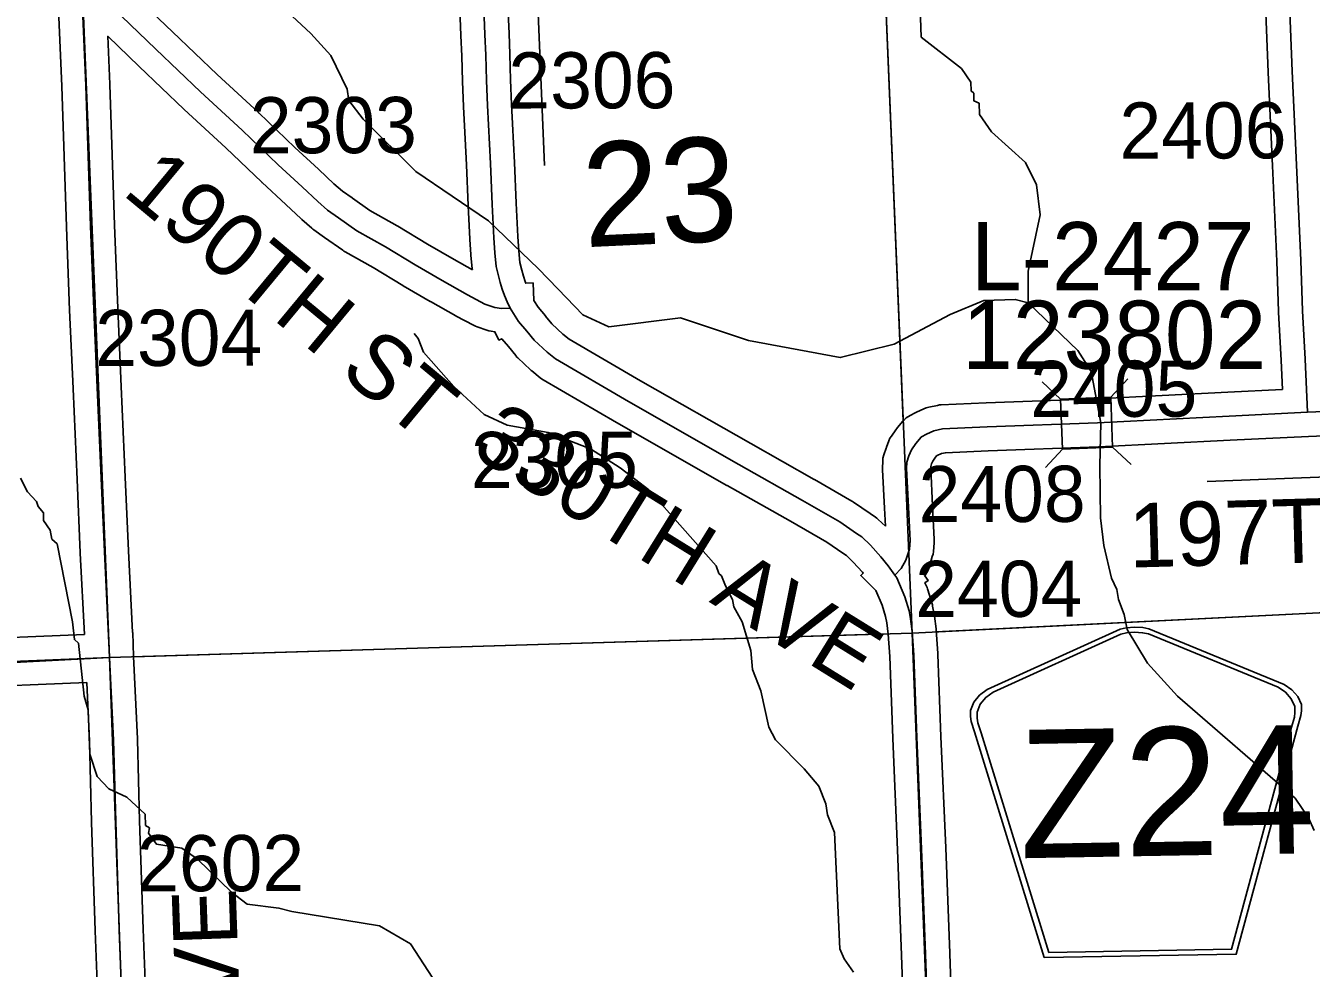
# Model space of a CAD drawing. Extents: x 128.7 to 185.5, y -21.4 to 12.6.
# Drawn here: x 156.014 to 157.617, y -5.359 to -4.184 of the extents above; entities that cross this region are included whole.
import ezdxf

# ---------------------------------------------------------------- set-up
doc = ezdxf.new("R2010")
doc.units = 0
for name, color, linetype in [('tdCoDirctArrow', 7, 'Continuous'), ('tdCoHydroRiver', 7, 'Continuous'), ('tdCoSecRdNmbr', 7, 'Continuous'), ('tdCoSecRdTxt', 7, 'Continuous'), ('tdCoSecRteBand', 7, 'Continuous'), ('tdCoSecRteCL', 7, 'Continuous'), ('tdCoSectLine', 7, 'Continuous'), ('tdCoSectLinePart', 7, 'Continuous'), ('tdCoSectNmbr', 7, 'Continuous'), ('tdCoShieldCoRteHrd', 7, 'Continuous'), ('tdCoStrucSec', 7, 'Continuous'), ('tdCoStrucSecCoName', 7, 'Continuous'), ('tdCoStrucSecFHWANum', 7, 'Continuous'), ('tdCoSurfAsphalt', 7, 'Continuous'), ('tdCoSurfConc', 7, 'Continuous'), ('tdCoSurfGravel', 7, 'Continuous')]:
    doc.layers.add(name, color=color, linetype=linetype)

msp = doc.modelspace()

# ---------------------------------------------------------------- linework, layer by layer
at = {"layer": 'tdCoDirctArrow'}
msp.add_line((156.6607, -4.3581), (156.6399, -3.8694), dxfattribs=at)
msp.add_lwpolyline([(157.4867, -4.7521), (157.99, -4.7326), (157.9956, -4.7328), (158.0013, -4.7341), (158.0077, -4.7364), (158.0136, -4.7399), (158.0182, -4.7443), (158.0218, -4.7477), (158.0251, -4.7525), (158.0276, -4.7581), (158.0295, -4.7646), (158.0305, -4.7765), (158.0305, -4.7878), (158.0435, -5.1301)], dxfattribs=at)
at = {"layer": 'tdCoHydroRiver'}
for points in [[(157.2636, -4.5291), (157.2476, -4.5249), (157.2082, -4.5263), (157.1662, -4.5436), (157.0965, -4.5808), (157.0293, -4.5975), (156.9149, -4.5763), (156.8302, -4.5478), (156.7406, -4.5589), (156.7085, -4.5443), (156.6774, -4.5122), (156.6528, -4.4863), (156.5907, -4.427), (156.5001, -4.3655), (156.4346, -4.3), (156.4164, -4.2769), (156.4143, -4.2628), (156.3939, -4.2209), (156.3692, -4.1934), (156.2647, -4.0961)], [(157.1284, -4.1488), (157.1301, -4.1977), (157.1805, -4.2369), (157.1921, -4.2539), (157.1925, -4.2649), (157.1958, -4.2679), (157.1961, -4.2774), (157.2025, -4.2803), (157.203, -4.2945), (157.218, -4.3161), (157.2604, -4.354), (157.2741, -4.3819), (157.2786, -4.4196), (157.2637, -4.4896), (157.2636, -4.5291), (157.3257, -4.5884), (157.3424, -4.6146), (157.3542, -4.6789), (157.3529, -4.7326), (157.3537, -4.7973), (157.3581, -4.8319), (157.3674, -4.8726), (157.3742, -4.8865), (157.3763, -4.8991), (157.3833, -4.9178), (157.3871, -4.9366), (157.4123, -4.9783), (157.45, -5.0196), (157.5967, -5.1469), (157.6133, -5.1715), (157.6202, -5.1871)], [(157.0457, -5.3639), (157.0341, -5.347), (157.0289, -5.3345), (157.0221, -5.1896), (157.0134, -5.1678), (157.0113, -5.1537), (157.0027, -5.1319), (156.9845, -5.1104), (156.9485, -5.0739), (156.9401, -5.0584), (156.9305, -5.0129), (156.9201, -4.9865), (156.9177, -4.9629), (156.9069, -4.927), (156.8968, -4.9084), (156.8949, -4.899), (156.8864, -4.8819), (156.8812, -4.8695), (156.8779, -4.8665), (156.8744, -4.8571), (156.7905, -4.7623), (156.7548, -4.7351), (156.7177, -4.7112), (156.6649, -4.691), (156.614, -4.6818), (156.5852, -4.6686), (156.5476, -4.6337), (156.5098, -4.5908), (156.5028, -4.5737), (156.4979, -4.5676)], [(156.0072, -4.7478), (156.0157, -4.7648), (156.0272, -4.777), (156.029, -4.7833), (156.0356, -4.7909), (156.0359, -4.8004), (156.0442, -4.8127), (156.0462, -4.8237), (156.0527, -4.8298), (156.072, -4.9269), (156.0744, -4.949), (156.0793, -4.9535), (156.0864, -5.0196), (156.0917, -5.0367), (156.0937, -5.0919), (156.1026, -5.12), (156.1174, -5.1352), (156.1398, -5.1455), (156.1627, -5.1668), (156.1632, -5.1809), (156.168, -5.1839), (156.1667, -5.1903), (156.1766, -5.2041), (156.2084, -5.2093), (156.2278, -5.2228), (156.2703, -5.2639), (156.2898, -5.279), (156.3294, -5.2839), (156.3454, -5.288), (156.4549, -5.3062), (156.4936, -5.3285), (156.5103, -5.3547), (156.5204, -5.3702)]]:
    msp.add_lwpolyline(points, dxfattribs=at)
at = {"layer": 'tdCoSecRteBand'}
for points in [[(157.0856, -4.8078), (157.0845, -4.7852), (157.0821, -4.7375), (157.082, -4.7362), (157.082, -4.735), (157.0823, -4.7271), (157.0824, -4.7227), (157.0838, -4.7185), (157.0865, -4.7104), (157.0868, -4.7097), (157.087, -4.7091), (157.09, -4.7014), (157.0912, -4.6981), (157.0932, -4.6953), (157.0987, -4.6874), (157.0997, -4.6859), (157.1008, -4.6846), (157.1075, -4.6769), (157.108, -4.6764), (157.1116, -4.6724), (157.1163, -4.6698), (157.1227, -4.6664), (157.1236, -4.6659), (157.1244, -4.6655), (157.1335, -4.6613), (157.1366, -4.6599), (157.1399, -4.6592), (157.1505, -4.657), (157.1529, -4.6565), (157.1553, -4.6564), (157.2111, -4.6539), (157.2112, -4.6539), (157.2113, -4.6539), (157.3489, -4.6487), (157.5127, -4.6404), (157.5128, -4.6404), (157.5128, -4.6404), (157.5804, -4.6371), (157.5806, -4.6371), (157.5791, -4.6009), (157.5759, -4.5407), (157.5758, -4.5404), (157.5758, -4.5401), (157.5736, -4.4774), (157.5682, -4.3584), (157.5628, -4.2418), (157.5628, -4.2417), (157.5628, -4.2416), (157.5583, -4.1253)], [(156.1539, -4.1501), (156.1967, -4.1912), (156.2523, -4.2443), (156.3039, -4.292), (156.3041, -4.2921), (156.3042, -4.2923), (156.3491, -4.3353), (156.3788, -4.3624), (156.3789, -4.3626), (156.3791, -4.3628), (156.398, -4.3806), (156.4085, -4.3899), (156.4207, -4.3983), (156.4208, -4.3984), (156.421, -4.3985), (156.4426, -4.4139), (156.4768, -4.4331), (156.4772, -4.4334), (156.4777, -4.4336), (156.5146, -4.4561), (156.5477, -4.4753), (156.5706, -4.4881)], [(156.5706, -4.4881), (156.5705, -4.4869), (156.5687, -4.4699), (156.5687, -4.4694), (156.5686, -4.4688), (156.5674, -4.4502), (156.5674, -4.45), (156.5674, -4.4498), (156.5654, -4.4078), (156.5654, -4.4078), (156.5654, -4.4077), (156.5631, -4.357), (156.5608, -4.3086), (156.5596, -4.2847), (156.5596, -4.2845), (156.5596, -4.2844), (156.5583, -4.2533), (156.5583, -4.2531), (156.5583, -4.2529), (156.5574, -4.2215), (156.5563, -4.1958), (156.5544, -4.1516)], [(156.6144, -4.1491), (156.6163, -4.1933), (156.6163, -4.1933), (156.6163, -4.1934), (156.6173, -4.2192), (156.6173, -4.2194), (156.6173, -4.2196), (156.6183, -4.251), (156.6195, -4.2818), (156.6207, -4.3056), (156.6207, -4.3057), (156.6207, -4.3058), (156.623, -4.3542), (156.623, -4.3542), (156.623, -4.3542), (156.6253, -4.405), (156.6273, -4.4466), (156.6285, -4.4644), (156.6299, -4.4787), (156.6323, -4.4883), (156.6343, -4.4958), (156.6363, -4.5025), (156.6371, -4.5047), (156.6463, -4.5043), (156.6474, -4.5264), (156.6525, -4.5346), (156.6616, -4.5453), (156.6617, -4.5455), (156.6618, -4.5456), (156.6697, -4.5552), (156.6835, -4.5681), (156.6912, -4.5744), (156.7804, -4.6264), (156.9178, -4.7047), (156.9969, -4.7493), (156.997, -4.7494), (156.9971, -4.7495), (157.0437, -4.7764), (157.0447, -4.7769), (157.0457, -4.7776), (157.0666, -4.7919), (157.0667, -4.7919), (157.0668, -4.792), (157.0732, -4.7964), (157.0751, -4.7978), (157.0768, -4.7994), (157.0856, -4.8078)], [(155.9249, -4.9493), (156.0868, -4.9427), (156.0817, -4.8413), (156.0817, -4.8412), (156.0817, -4.841), (156.0778, -4.7494), (156.0726, -4.6362), (156.0726, -4.6362), (156.0726, -4.6361), (156.0684, -4.5385), (156.0684, -4.5384), (156.0684, -4.5383), (156.0645, -4.4347), (156.0645, -4.4347), (156.0645, -4.4346), (156.0615, -4.3468), (156.0585, -4.2592), (156.0544, -4.1634)], [(157.111, -5.4944), (157.1058, -5.3425), (157.1009, -5.2112), (157.095, -5.0724), (157.095, -5.0723), (157.095, -5.0722), (157.0913, -4.9702), (157.0892, -4.9422), (157.0874, -4.9281), (157.0859, -4.9202), (157.0816, -4.9061), (157.0738, -4.8877), (157.0548, -4.8692), (157.0579, -4.8661), (157.0571, -4.8652), (157.0455, -4.8524), (157.0371, -4.8444), (157.0327, -4.8414), (157.0128, -4.8278), (156.9673, -4.8015), (156.8882, -4.757), (156.8882, -4.7569), (156.8881, -4.7569), (156.7505, -4.6785), (156.7504, -4.6784), (156.7503, -4.6783), (156.659, -4.6251), (156.657, -4.6239), (156.6553, -4.6225), (156.6449, -4.6141), (156.644, -4.6134), (156.6432, -4.6126), (156.6272, -4.5976), (156.6258, -4.5963), (156.6246, -4.5948), (156.6156, -4.5838), (156.6073, -4.574), (156.6037, -4.5757), (156.5987, -4.5653), (156.5941, -4.5646), (156.5913, -4.5642), (156.5886, -4.5633), (156.5765, -4.5591), (156.5743, -4.5583), (156.5722, -4.5572), (156.5505, -4.5456), (156.5503, -4.5455), (156.55, -4.5454), (156.5182, -4.5276), (156.518, -4.5275), (156.5178, -4.5274), (156.4842, -4.5079), (156.4839, -4.5077), (156.4837, -4.5076), (156.4469, -4.4851), (156.4118, -4.4654), (156.4105, -4.4646), (156.4092, -4.4637), (156.3864, -4.4476), (156.373, -4.4383), (156.3715, -4.4373), (156.3702, -4.4361), (156.3579, -4.4253), (156.3575, -4.4249), (156.3571, -4.4245), (156.338, -4.4065), (156.3084, -4.3793), (156.3081, -4.379), (156.3079, -4.3788), (156.263, -4.3359), (156.2114, -4.2882), (156.2112, -4.288), (156.211, -4.2878), (156.1553, -4.2346), (156.1552, -4.2346), (156.1552, -4.2345), (156.1159, -4.1968), (156.1185, -4.2567), (156.1185, -4.2569), (156.1185, -4.257), (156.1215, -4.3448), (156.1244, -4.4325), (156.1284, -4.536), (156.1326, -4.6335), (156.1377, -4.7467), (156.1377, -4.7467), (156.1377, -4.7467), (156.1417, -4.8384), (156.1468, -4.9401), (156.1468, -4.9401), (156.1468, -4.9403), (156.147, -4.9403), (156.1482, -4.9702), (156.153, -5.0729), (156.153, -5.0732), (156.153, -5.0735), (156.1557, -5.1752), (156.1602, -5.31), (156.1644, -5.4181)], [(157.643, -4.6944), (157.6131, -4.6957), (157.5157, -4.7003), (157.3518, -4.7087), (157.3516, -4.7087), (157.3514, -4.7087), (157.2136, -4.7139), (157.1604, -4.7162), (157.1555, -4.7172), (157.1503, -4.7196), (157.1495, -4.7201), (157.1471, -4.7228), (157.1447, -4.7264), (157.1432, -4.7301), (157.1421, -4.7334), (157.1421, -4.7356), (157.1445, -4.7822), (157.1445, -4.7823), (157.1445, -4.7824), (157.1464, -4.8243), (157.1465, -4.8263), (157.1464, -4.8284), (157.1454, -4.8393), (157.1451, -4.8424), (157.1441, -4.8454), (157.14, -4.859), (157.1389, -4.8624), (157.1371, -4.8654), (157.1348, -4.8694), (157.1391, -4.8754), (157.135, -4.8783), (157.1375, -4.884), (157.1381, -4.8856), (157.1386, -4.8872), (157.1438, -4.9045), (157.1442, -4.9059), (157.1445, -4.9075), (157.1465, -4.9178), (157.1467, -4.9188), (157.1468, -4.9197), (157.1488, -4.9355), (157.1489, -4.9362), (157.1489, -4.937), (157.1511, -4.9663), (157.1512, -4.9669), (157.1512, -4.9675), (157.1549, -5.07), (157.1608, -5.2087), (157.1608, -5.2088), (157.1608, -5.2089), (157.1658, -5.3403), (157.1658, -5.3404), (157.1658, -5.3404), (157.1709, -5.4922)], [(155.8989, -5.4545), (156.018, -5.4488), (156.084, -5.4456), (156.1053, -5.4445), (156.1052, -5.4439), (156.1052, -5.4439), (156.1044, -5.4204), (156.1002, -5.3122), (156.1002, -5.3121), (156.1002, -5.312), (156.0958, -5.1771), (156.0958, -5.177), (156.0958, -5.1769), (156.0931, -5.0754), (156.0897, -5.0029), (156.0897, -5.0027), (155.9276, -5.0092)]]:
    msp.add_lwpolyline(points, dxfattribs=at)
at = {"layer": 'tdCoSecRteCL'}
for points in [[(157.6118, -4.6657), (157.609, -4.5995), (157.6058, -4.5391), (157.6036, -4.4762), (157.5982, -4.3571), (157.5927, -4.2404), (157.5883, -4.124), (157.5826, -4.0047), (157.5784, -3.9172)], [(156.1182, -4.9715), (156.1174, -4.9532), (156.1117, -4.8398), (156.1078, -4.748), (156.1026, -4.6348), (156.0984, -4.5372), (156.0944, -4.4336), (156.0915, -4.3458), (156.0885, -4.258), (156.0843, -4.1621), (156.0835, -4.1257)], [(156.0835, -4.1257), (156.0904, -4.1325), (156.1331, -4.1717), (156.176, -4.2129), (156.2317, -4.2662), (156.2835, -4.314), (156.3286, -4.3571), (156.3585, -4.3845), (156.3777, -4.4028), (156.39, -4.4136), (156.4036, -4.423), (156.4265, -4.4393), (156.4621, -4.4592), (156.4993, -4.4819), (156.5328, -4.5014), (156.5646, -4.5192), (156.5863, -4.5308), (156.5984, -4.535), (156.6068, -4.5362), (156.6178, -4.5357)], [(156.6178, -4.5357), (156.6141, -4.528), (156.6108, -4.5201), (156.6079, -4.5121), (156.6054, -4.5039), (156.6033, -4.4956), (156.6003, -4.4839), (156.5986, -4.4669), (156.5974, -4.4483), (156.5953, -4.4064), (156.593, -4.3556), (156.5908, -4.3072), (156.5895, -4.2831), (156.5883, -4.2521), (156.5874, -4.2204), (156.5863, -4.1946), (156.5844, -4.1503)], [(157.0972, -4.8686), (157.0889, -4.8571), (157.08, -4.8458), (157.067, -4.8315), (157.0561, -4.8211), (157.0497, -4.8167), (157.0288, -4.8024), (156.9821, -4.7755), (156.903, -4.7308), (156.7654, -4.6524), (156.6741, -4.5992), (156.6638, -4.5908), (156.6477, -4.5757), (156.6386, -4.5646), (156.6283, -4.5523), (156.6178, -4.5357)], [(157.6541, -4.6637), (157.6118, -4.6657)], [(157.0972, -4.8686), (157.1051, -4.8605), (157.1113, -4.8501), (157.1155, -4.8365), (157.1165, -4.8257), (157.1145, -4.7838), (157.112, -4.7359), (157.1123, -4.728), (157.115, -4.7199), (157.118, -4.7123), (157.1234, -4.7044), (157.1301, -4.6968), (157.1305, -4.6962), (157.1369, -4.6928), (157.1461, -4.6886), (157.1567, -4.6864), (157.2124, -4.6839), (157.3503, -4.6787), (157.5143, -4.6703), (157.6118, -4.6657)], [(157.1582, -5.9339), (157.156, -5.8625), (157.1518, -5.7636), (157.1464, -5.6282), (157.141, -5.4933), (157.1358, -5.3414), (157.1308, -5.21), (157.1249, -5.0712), (157.1212, -4.9686), (157.119, -4.9392), (157.117, -4.9234), (157.1151, -4.9131), (157.1099, -4.8958), (157.0998, -4.8721), (157.0972, -4.8686)], [(154.1196, -5.0607), (154.1328, -5.0602), (154.2183, -5.057), (154.4213, -5.0496), (154.59, -5.0451), (154.7596, -5.0397), (154.912, -5.0328), (155.0398, -5.0279), (155.2208, -5.019), (155.3562, -5.0116), (155.4672, -5.0054), (155.6575, -4.9955), (155.8316, -4.9852), (155.9261, -4.9793), (156.1182, -4.9715)], [(156.1363, -5.4728), (156.1354, -5.4472), (156.1344, -5.4193), (156.1302, -5.311), (156.1258, -5.1761), (156.1231, -5.0743), (156.1182, -4.9715)]]:
    msp.add_lwpolyline(points, dxfattribs=at)
at = {"layer": 'tdCoSectLine'}
for points in [[(157.077, -3.9393), (157.1188, -4.9409)], [(156.0775, -3.9661), (156.1179, -4.9715)], [(157.1188, -4.9409), (158.1261, -4.8909)], [(156.1179, -4.9715), (157.1188, -4.9409)], [(157.1188, -4.9409), (157.1578, -5.9339)], [(155.1175, -5.024), (156.1179, -4.9715)], [(156.1179, -4.9715), (156.1537, -5.9696)]]:
    msp.add_lwpolyline(points, dxfattribs=at)
at = {"layer": 'tdCoSectLinePart'}
for points in [[(157.077, -3.9393), (157.1077, -4.6765)], [(157.1487, -4.9394), (158.0964, -4.8924)], [(156.1479, -4.9706), (157.0883, -4.9419)]]:
    msp.add_lwpolyline(points, dxfattribs=at)
at = {"layer": 'tdCoShieldCoRteHrd'}
for points in [[(157.2837, -5.3456), (157.1968, -5.0641), (157.1927, -5.0511), (157.1919, -5.0452), (157.1917, -5.0374), (157.1958, -5.027), (157.2029, -5.0184), (157.2124, -5.0115), (157.3783, -4.9363), (157.3858, -4.9345), (157.3962, -4.9334), (157.4067, -4.9341), (157.4142, -4.9356), (157.5827, -5.0051), (157.5924, -5.0116), (157.5998, -5.0199), (157.6043, -5.0302), (157.6044, -5.038), (157.6038, -5.0439), (157.6001, -5.0571), (157.5231, -5.3414)], [(157.2894, -5.3391), (157.2049, -5.0653), (157.2009, -5.0527), (157.2001, -5.0471), (157.2, -5.0396), (157.2039, -5.0296), (157.2107, -5.0213), (157.2198, -5.0148), (157.3792, -4.9425), (157.3864, -4.9408), (157.3964, -4.9398), (157.4064, -4.9405), (157.4136, -4.9419), (157.5754, -5.0086), (157.5847, -5.0148), (157.5918, -5.0228), (157.5961, -5.0327), (157.5962, -5.0402), (157.5956, -5.0458), (157.5921, -5.0585), (157.5172, -5.3352)]]:
    msp.add_lwpolyline(points, close=True, dxfattribs=at)
at = {"layer": 'tdCoStrucSec'}
for p, q in [((157.3041, -4.6491), (157.2811, -4.6278)), ((157.3666, -4.6468), (157.3879, -4.6238)), ((157.3064, -4.7117), (157.2851, -4.7346)), ((157.369, -4.7093), (157.3919, -4.7306))]:
    msp.add_line(p, q, dxfattribs=at)
msp.add_lwpolyline([(157.3041, -4.6491), (157.3666, -4.6468), (157.369, -4.7093), (157.3064, -4.7117)], close=True, dxfattribs=at)
at = {"layer": 'tdCoSurfAsphalt'}
for points in [[(157.0972, -4.8686), (157.0889, -4.8571), (157.08, -4.8458), (157.067, -4.8315), (157.0561, -4.8211), (157.0497, -4.8167), (157.0288, -4.8024), (156.9821, -4.7755), (156.903, -4.7308), (156.7654, -4.6524), (156.6741, -4.5992), (156.6638, -4.5908), (156.6477, -4.5757), (156.6386, -4.5646), (156.6283, -4.5523), (156.6178, -4.5357), (156.6141, -4.528), (156.6108, -4.5201), (156.6079, -4.5121), (156.6054, -4.5039), (156.6033, -4.4956), (156.6003, -4.4839), (156.5986, -4.4669), (156.5974, -4.4483), (156.5953, -4.4064), (156.593, -4.3556), (156.5908, -4.3072), (156.5895, -4.2831), (156.5883, -4.2521), (156.5874, -4.2204), (156.5863, -4.1946), (156.5844, -4.1503)], [(157.1883, -6.9365), (157.1881, -6.9276), (157.1841, -6.7957), (157.1792, -6.6563), (157.1755, -6.4993), (157.1713, -6.3723), (157.1669, -6.226), (157.1624, -6.0884), (157.159, -5.9589), (157.1582, -5.9339), (157.156, -5.8625), (157.1518, -5.7636), (157.1464, -5.6282), (157.141, -5.4933), (157.1358, -5.3414), (157.1308, -5.21), (157.1249, -5.0712), (157.1212, -4.9686), (157.119, -4.9392)]]:
    msp.add_lwpolyline(points, dxfattribs=at)
at = {"layer": 'tdCoSurfConc'}
msp.add_lwpolyline([(157.119, -4.9392), (157.117, -4.9234), (157.1151, -4.9131), (157.1099, -4.8958), (157.0998, -4.8721), (157.0972, -4.8686)], dxfattribs=at)
at = {"layer": 'tdCoSurfGravel'}
for points in [[(157.6118, -4.6657), (157.609, -4.5995), (157.6058, -4.5391), (157.6036, -4.4762), (157.5982, -4.3571), (157.5927, -4.2404), (157.5883, -4.124), (157.5826, -4.0047), (157.5784, -3.9172)], [(156.0835, -4.1257), (156.0904, -4.1325), (156.1331, -4.1717), (156.176, -4.2129), (156.2317, -4.2662), (156.2835, -4.314), (156.3286, -4.3571), (156.3585, -4.3845), (156.3777, -4.4028), (156.39, -4.4136), (156.4036, -4.423), (156.4265, -4.4393), (156.4621, -4.4592), (156.4993, -4.4819), (156.5328, -4.5014), (156.5646, -4.5192), (156.5863, -4.5308), (156.5984, -4.535), (156.6068, -4.5362), (156.6178, -4.5357)], [(156.1344, -5.4193), (156.1302, -5.311), (156.1258, -5.1761), (156.1231, -5.0743), (156.1182, -4.9715), (156.1174, -4.9532), (156.1117, -4.8398), (156.1078, -4.748), (156.1026, -4.6348), (156.0984, -4.5372), (156.0944, -4.4336), (156.0915, -4.3458), (156.0885, -4.258), (156.0843, -4.1621)], [(157.6118, -4.6657), (157.6541, -4.6637), (157.7475, -4.6595), (157.7964, -4.657), (157.9816, -4.6489), (158.0642, -4.6459), (158.076, -4.6462), (158.0844, -4.6474), (158.095, -4.6511), (158.1031, -4.6568), (158.1037, -4.6572)], [(157.0972, -4.8686), (157.1051, -4.8605), (157.1113, -4.8501), (157.1155, -4.8365), (157.1165, -4.8257), (157.1145, -4.7838), (157.112, -4.7359), (157.1123, -4.728), (157.115, -4.7199), (157.118, -4.7123), (157.1234, -4.7044), (157.1301, -4.6968), (157.1305, -4.6962), (157.1369, -4.6928), (157.1461, -4.6886), (157.1567, -4.6864), (157.2124, -4.6839), (157.3503, -4.6787), (157.5143, -4.6703), (157.6118, -4.6657), (157.6118, -4.6657)], [(153.1133, -5.097), (153.1441, -5.0949), (153.226, -5.0912), (153.2844, -5.088), (153.441, -5.0821), (153.6087, -5.0784), (153.7488, -5.0732), (153.9616, -5.0666), (154.1196, -5.0607), (154.1328, -5.0602), (154.2183, -5.057), (154.4213, -5.0496), (154.59, -5.0451), (154.7596, -5.0397), (154.912, -5.0328), (155.0398, -5.0279), (155.2208, -5.019), (155.3562, -5.0116), (155.4672, -5.0054), (155.6575, -4.9955), (155.8316, -4.9852), (155.9261, -4.9793), (156.1182, -4.9715)]]:
    msp.add_lwpolyline(points, dxfattribs=at)

# ---------------------------------------------------------------- texts
at = {"layer": 'tdCoSecRdNmbr'}
for s, rotation, p in [('2306', 0.118, (156.6156, -4.2869)), ('2303', 0.1178, (156.2932, -4.3428)), ('2406', 0.1186, (157.3776, -4.3494)), ('2304', 0.1176, (156.1004, -4.608)), ('2405', 0.1185, (157.2663, -4.6715)), ('2305', 0.118, (156.5689, -4.7602)), ('2408', 0.1184, (157.1271, -4.8027)), ('2404', 0.1184, (157.1229, -4.921)), ('2602', 0.1176, (156.1527, -5.2631))]:
    msp.add_text(s, height=0.07, rotation=rotation, dxfattribs=at).set_placement(p)
at = {"layer": 'tdCoSecRdTxt'}
for s, rotation, p in [('190TH ST', 320.3513, (156.1326, -4.3931)), ('330TH AVE', 328.2111, (156.5668, -4.717)), ('197TH ST', 1.612, (157.39, -4.8594)), ('320TH AVE', 92, (156.2952, -5.8231))]:
    msp.add_text(s, height=0.08, rotation=rotation, dxfattribs=at).set_placement(p)
at = {"layer": 'tdCoSectNmbr'}
msp.add_text('23', height=0.13, rotation=2.6704, dxfattribs=at).set_placement((156.7106, -4.4599))
at = {"layer": 'tdCoShieldCoRteHrd'}
msp.add_text('Z24', height=0.16, rotation=1, dxfattribs=at).set_placement((157.2534, -5.2218))
at = {"layer": 'tdCoStrucSecCoName'}
msp.add_text('L-2427', height=0.085, dxfattribs=at).set_placement((157.1922, -4.5135))
at = {"layer": 'tdCoStrucSecFHWANum'}
msp.add_text('123802', height=0.085, dxfattribs=at).set_placement((157.1813, -4.6115))

doc.saveas('drawing.dxf')
